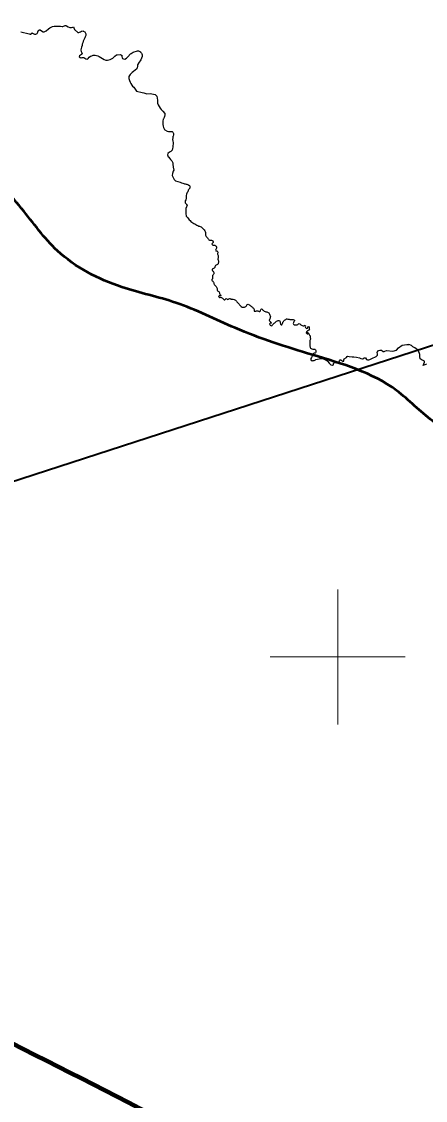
# Model space of a CAD drawing. Extents: x -1643653 to 4543381, y 1624270 to 13878484.
# Drawn here: x 645322 to 651297, y 8968437 to 8984403 of the extents above; entities that cross this region are included whole.
import ezdxf

# ---------------------------------------------------------------- set-up
doc = ezdxf.new("R2010")
doc.units = 0
doc.header["$LTSCALE"] = 200
for name, color, linetype, lineweight in [('12', 7, 'Continuous', 25), ('2', 7, 'Continuous', 13), ('24', 7, 'Continuous', 25), ('27', 7, 'Continuous', 13), ('28', 7, 'Continuous', 53), ('60', 7, 'Continuous', 13), ('9', 7, 'Continuous', 90)]:
    doc.layers.add(name, color=color, linetype=linetype, lineweight=lineweight)

msp = doc.modelspace()

# ---------------------------------------------------------------- linework, layer by layer
at = {"layer": '12', "lineweight": 40}
msp.add_line((636526.5, 8974783.6), (662912, 8983353), dxfattribs=at)
at = {"layer": '2'}
for p, q in [((650000, 8974000), (650000, 8976000)), ((649000, 8975000), (651000, 8975000))]:
    msp.add_line(p, q, dxfattribs=at)
at = {"layer": '24'}
for p, q in [((648231.3, 8980917.5), (648228.7, 8980914.7)), ((648988.6, 8979995.5), (648988.8, 8979995.1))]:
    msp.add_line(p, q, dxfattribs=at)
for points in [[(645312.4, 8984251.8), (645435.1, 8984220.4), (645450.8, 8984217.4), (645454.7, 8984218.6), (645473, 8984232.8), (645474.4, 8984237.7), (645513, 8984217.7), (645534.3, 8984215.3), (645552.1, 8984228.2), (645561.4, 8984244.2), (645563.4, 8984257.6), (645571, 8984266.9), (645573.8, 8984274.1), (645582.1, 8984275.2), (645588.9, 8984280.3), (645595.8, 8984280.6), (645617.2, 8984264.5), (645643.7, 8984251.2), (645657.8, 8984251.3), (645685.7, 8984265.8), (645720.8, 8984294.7), (645739.3, 8984311.6), (645757.9, 8984321.9), (645781.4, 8984331.5), (645806.7, 8984335.8), (645852, 8984333.8), (645898.3, 8984333.7), (645921.8, 8984328.7), (645932, 8984328.5), (645966, 8984344.7), (645976.9, 8984346.4), (645987.8, 8984340.9), (646010.2, 8984326), (646036.9, 8984314.5), (646055.1, 8984312.7), (646060.6, 8984315.8), (646079.4, 8984322.4), (646090.5, 8984322.5), (646097, 8984312.2), (646105.3, 8984283.1), (646157.1, 8984243.2), (646170.2, 8984242.8), (646179.3, 8984244.7), (646193.2, 8984252.7), (646210.9, 8984260.5), (646231.3, 8984263.8), (646234.4, 8984263.1), (646256, 8984249.2), (646271.1, 8984222.9), (646271.2, 8984198.1), (646264.8, 8984175), (646256.7, 8984163.4), (646252.5, 8984152.3), (646232.4, 8984111.9), (646228.6, 8984089.8), (646221.2, 8984067.5), (646217.8, 8984047), (646208.5, 8984025.5), (646201.6, 8984002.4), (646197.2, 8983982.5), (646199.9, 8983977.5), (646203.5, 8983960.5), (646214.4, 8983938.6), (646218.5, 8983926.6), (646208.4, 8983916.5), (646177.6, 8983897.5), (646174.8, 8983879.2), (646187.6, 8983870.2), (646196.7, 8983867.3), (646206, 8983867.2), (646221.1, 8983872.7), (646226.9, 8983872.9), (646242.3, 8983868.7), (646272.1, 8983849.4), (646291.4, 8983848.2), (646301.4, 8983851.2), (646309, 8983856.7), (646323, 8983874.5), (646341.7, 8983889.2), (646361.2, 8983898), (646382.2, 8983904.2), (646413.2, 8983905.6), (646451.9, 8983895.7), (646472.7, 8983885.2), (646519.1, 8983855.8)], [(646519.1, 8983855.8), (646546.1, 8983841.4), (646567, 8983833.1), (646567, 8983833.1), (646591.3, 8983832), (646614, 8983835.1), (646634.6, 8983841.3), (646672.4, 8983861), (646688.3, 8983876.2), (646701.9, 8983892.7), (646724.9, 8983908.9), (646738.8, 8983912.3), (646784.9, 8983915.3), (646798.6, 8983907.2), (646805.2, 8983905.1), (646806.8, 8983887.7), (646810.7, 8983866.8), (646817.1, 8983856), (646829.3, 8983849.1), (646849.6, 8983845.1), (646875.1, 8983861.9), (646890.1, 8983875.8), (646892.4, 8983881.3), (646932.6, 8983927.2), (646943.2, 8983931.8), (646974, 8983950.1), (647038.5, 8983968.8), (647050.2, 8983969.6), (647060.8, 8983966.7), (647080.6, 8983954.3), (647082, 8983950.3), (647096.9, 8983932.9), (647101.9, 8983923.7), (647105.1, 8983909.8), (647105.2, 8983888.2), (647098.7, 8983862.9), (647087.7, 8983838.9), (647076.3, 8983820.1), (647061, 8983799.9), (647039.4, 8983762.7), (647037.2, 8983738.1), (647032.6, 8983720.3), (647026.6, 8983711.4), (647025.4, 8983705.1), (646979.3, 8983662.9), (646957.7, 8983648.9), (646930.3, 8983620.4), (646911.7, 8983591.7), (646909.5, 8983579.6), (646909.4, 8983562.3), (646911.8, 8983546.1), (646921.6, 8983530), (646928.2, 8983506.6), (646940.1, 8983484.5), (646956, 8983460.1), (646965.7, 8983448.3), (646985.5, 8983432.6), (647022.8, 8983374.5), (647106.3, 8983355.6), (647129.1, 8983346.3), (647174.1, 8983335.9), (647224.7, 8983338.1), (647247.5, 8983335.5), (647300.4, 8983324.4)], [(647300.4, 8983324.4), (647324.8, 8983299), (647331.7, 8983241.7), (647331.2, 8983214.3), (647332.9, 8983195.6), (647340.9, 8983169.4), (647372.3, 8983121.6), (647387.9, 8983101.9), (647414.5, 8983075.1), (647439.6, 8983043.8), (647443.1, 8983034.1), (647442.2, 8983020.8), (647437, 8982998.2), (647432.6, 8982985.3), (647425.5, 8982974.5), (647423, 8982963.7), (647419.7, 8982960.3), (647413.6, 8982927.4), (647411.6, 8982879.5), (647415.7, 8982856.8), (647421.4, 8982834.7), (647430.9, 8982815.7), (647438.1, 8982807.4), (647440.3, 8982801.6), (647476.5, 8982779), (647493.8, 8982774.6), (647537, 8982777.5), (647548.6, 8982776.4), (647559, 8982764.7), (647568.4, 8982747.6), (647569.5, 8982725.5), (647565.7, 8982706.6), (647562.3, 8982701.7), (647558, 8982681.3), (647556, 8982658.6), (647558.1, 8982634.2), (647563.2, 8982612), (647561.1, 8982546.5), (647557.6, 8982522.1), (647551.3, 8982502.2), (647549, 8982498.2), (647530.1, 8982481.3), (647510.9, 8982468.3), (647488.2, 8982450.7), (647483.4, 8982430.9), (647492.6, 8982400.6), (647499.5, 8982395.8), (647511, 8982379.6), (647526.4, 8982362.7), (647543.9, 8982340.3), (647559.7, 8982311.4), (647560.3, 8982294.9), (647566.5, 8982250.4)], [(647566.5, 8982250.4), (647572.8, 8982205.8), (647564.3, 8982188.3), (647553, 8982155.5), (647552.7, 8982123.9), (647570.4, 8982087), (647578.3, 8982067.5), (647601.2, 8982045.6), (647670, 8982024.7)], [(647947.2, 8981375.2), (647950.3, 8981375.2), (647954.8, 8981375.3), (647966.8, 8981371.2), (647977.9, 8981365.1), (647988.8, 8981355.5), (647999.4, 8981346.2), (648008.8, 8981337.5), (648017.3, 8981327.6), (648026.2, 8981318.7), (648034.3, 8981306.3), (648039, 8981295.5), (648042.7, 8981281.9), (648042.8, 8981268.5), (648044.6, 8981255), (648045.1, 8981242.4), (648044.8, 8981239.5), (648047.8, 8981229.7), (648055, 8981220.2), (648063.9, 8981212.1), (648073.2, 8981201.7), (648080.2, 8981192.9), (648086.2, 8981184.3), (648094, 8981174.8), (648101.8, 8981166.7), (648112.6, 8981166.4), (648123.6, 8981166.5), (648134.6, 8981166.3), (648144.3, 8981162.4), (648153.3, 8981155.8), (648158.5, 8981145.2), (648157.9, 8981134.4), (648150.4, 8981127.1), (648142, 8981119.9), (648136.7, 8981110.4), (648144.6, 8981102.9), (648152.8, 8981096.2), (648163.3, 8981096), (648173.2, 8981095.2), (648184, 8981091.5), (648192.3, 8981086.2), (648199, 8981080), (648206.8, 8981068.6), (648207.9, 8981059.6), (648206.7, 8981051.7), (648201.5, 8981039.7), (648196.2, 8981030.7), (648192.3, 8981020.9), (648195.8, 8981011.1), (648206.7, 8981011.4), (648214.8, 8981009.9), (648222.3, 8981001), (648224.9, 8980990.2), (648225.5, 8980981.2), (648223, 8980969.6), (648222.8, 8980961.1), (648224, 8980949.3), (648229, 8980941.1), (648229.9, 8980933.5), (648230.6, 8980921.8), (648231.3, 8980917.5)], [(648228.7, 8980914.7), (648228.7, 8980903.2), (648226.8, 8980893.5), (648226.4, 8980886.2), (648230.5, 8980874.3), (648233.7, 8980863.2), (648235.1, 8980851.5), (648234.6, 8980839.1), (648232.9, 8980827.9), (648230.2, 8980816.5), (648222.2, 8980807.5), (648211.2, 8980803.2), (648202, 8980799.4), (648193, 8980792.2), (648186.7, 8980783.5), (648184.1, 8980773.5), (648179.5, 8980761.1), (648171.3, 8980755.1), (648159.8, 8980750.6), (648150.4, 8980746.1), (648143.3, 8980738.2), (648142.8, 8980726), (648148.2, 8980716.3), (648154.9, 8980708.1), (648161.8, 8980700.3), (648168.2, 8980691.2), (648171, 8980681.2), (648167.1, 8980671.3), (648161.1, 8980662.5), (648155.4, 8980652.9), (648147.8, 8980643.1), (648146.8, 8980632.7), (648147, 8980626.8), (648147.8, 8980616), (648148, 8980605.8), (648145.8, 8980595.3), (648139.7, 8980587.2), (648137.3, 8980576), (648142.8, 8980566.8), (648153.1, 8980563.1), (648158.3, 8980553.5), (648164.3, 8980545.1), (648167.2, 8980534.7), (648167.4, 8980524.1), (648170.7, 8980514.6), (648177.3, 8980506.5), (648184.2, 8980498.3), (648192, 8980490.2), (648199.8, 8980481.6), (648206.8, 8980472.6), (648210.7, 8980462.7), (648213.8, 8980452.8), (648215.6, 8980440.3), (648216.8, 8980428.4), (648222.1, 8980418.5), (648231.8, 8980414.6), (648241, 8980408.7), (648247, 8980400.7), (648251.1, 8980390.9), (648252.6, 8980379.1), (648257.6, 8980368.6), (648263.7, 8980357.8), (648268, 8980346.1), (648266.8, 8980345.5), (648256.4, 8980345.3)], [(648256.4, 8980345.3), (648244.3, 8980344.8), (648236.2, 8980335.9), (648241.8, 8980327.4), (648252.7, 8980320.5), (648262.5, 8980318.3), (648262.6, 8980321.9), (648273.4, 8980322), (648283.9, 8980314.9), (648293.2, 8980307.3), (648303.1, 8980299.7), (648311.1, 8980293.5), (648318.9, 8980285.9), (648330.5, 8980286.6), (648338.8, 8980295.1), (648348.1, 8980302.3), (648358.7, 8980297.3), (648369.8, 8980292.2), (648381.5, 8980293.6), (648390.7, 8980300.8), (648401.9, 8980304.8), (648412.9, 8980303.4), (648420.8, 8980297.2), (648430.5, 8980293), (648442.8, 8980296.2), (648453.6, 8980294.9), (648471.7, 8980287.4), (648475, 8980285.7), (648485.6, 8980278.9), (648495.2, 8980271.4), (648501.7, 8980263.7), (648507.8, 8980255.8), (648515.3, 8980245.8), (648524.6, 8980236.2), (648532.5, 8980230), (648542.2, 8980222.1), (648548.1, 8980211.2), (648555.4, 8980202), (648563.8, 8980194.3), (648573.3, 8980187.2)], [(648573.3, 8980187.2), (648586.3, 8980178.1), (648596.9, 8980175.3), (648608.8, 8980175.5), (648620.6, 8980176.5), (648630.5, 8980181.1), (648640.1, 8980187.3), (648648.3, 8980195.6), (648654.7, 8980206.9), (648662.1, 8980216.8), (648672.6, 8980222.4), (648682.3, 8980217.2), (648691.5, 8980211.1), (648701, 8980203.8), (648710.1, 8980197.5), (648719.6, 8980189.3), (648728.7, 8980182), (648736.5, 8980174.5), (648745.6, 8980167.4), (648752.4, 8980159.7), (648758.7, 8980151.3), (648761.8, 8980141.1), (648763, 8980129.7), (648765.3, 8980118.6), (648776.2, 8980117.8), (648787, 8980119), (648797.1, 8980120.2), (648807.2, 8980122.5), (648817, 8980124.5), (648827.3, 8980118), (648836.5, 8980112.3), (648847.9, 8980112.2), (648855.6, 8980120.8), (648859, 8980131.3), (648863.1, 8980141.5), (648870.1, 8980149.5), (648879.9, 8980145.9), (648888.9, 8980137.8), (648896.9, 8980130.5), (648905, 8980124), (648913.2, 8980118), (648924, 8980111.8), (648936.4, 8980108.2), (648948.7, 8980105.2), (648960.5, 8980101.8), (648971, 8980098.5), (648979.9, 8980091.4), (648985.1, 8980082.4), (648989, 8980071.4), (648994.6, 8980060.3), (649000.6, 8980051.8), (649003, 8980040.7), (649002.6, 8980028.3), (648999.2, 8980015.8), (648994, 8980004.6), (648988.6, 8979995.5)], [(648988.8, 8979995.1), (648988.6, 8979995.5), (648987.6, 8979979.4), (648993.3, 8979971), (649001.8, 8979962.5), (649009.2, 8979954.6), (649016.8, 8979948.1), (649018.5, 8979944.8), (649013.2, 8979941.7), (649003.3, 8979939.8), (649001.2, 8979938.5), (648992.8, 8979929.4), (648995, 8979919.6), (648999.6, 8979910.5), (649001.8, 8979908.6)], [(649200.9, 8979974.2), (649211.5, 8979981.8), (649223.2, 8979987.8), (649230.8, 8979994.4), (649238.7, 8980002.5), (649248.8, 8980003.2), (649260.6, 8980000.8), (649270.4, 8979998.9), (649281.3, 8979996.8), (649292.7, 8979995), (649303.9, 8979994.2), (649315.8, 8979993.9), (649327.9, 8979993), (649340.6, 8979992), (649351.1, 8979989.9), (649361.7, 8979983.4), (649362.4, 8979973.4), (649353.1, 8979966.4), (649346.3, 8979956.7), (649343.2, 8979945.9), (649342.2, 8979933.9), (649343.9, 8979922.8), (649353.2, 8979916.3), (649366.4, 8979914), (649376.4, 8979913.9), (649389.2, 8979914.6), (649400.6, 8979914.4), (649409.8, 8979920.8), (649417.2, 8979929.7), (649427, 8979933.4), (649438.1, 8979932), (649444.2, 8979922.6), (649454, 8979916.3), (649465.2, 8979910.6), (649476.1, 8979905.1), (649486.7, 8979900.2), (649496.8, 8979900.3), (649506.7, 8979903.7), (649517.5, 8979908.3), (649521, 8979898.7), (649519.7, 8979886.5), (649523.2, 8979876), (649531.8, 8979867.9), (649542.6, 8979863.1), (649554.1, 8979866.5), (649558.3, 8979876.2), (649556.2, 8979887.8), (649565.8, 8979892.2), (649575.1, 8979885), (649577.4, 8979873.8), (649575.5, 8979863.1), (649577, 8979852.4), (649582.9, 8979842.8), (649573.5, 8979835.2), (649563.8, 8979830.9), (649554, 8979824.3), (649545, 8979817.8), (649536.6, 8979810.5), (649534.2, 8979799.8), (649537.1, 8979789.2), (649546.2, 8979780.8), (649556.6, 8979779.3), (649548.4, 8979785.6), (649540.3, 8979793), (649543.2, 8979803.3), (649552.8, 8979810.3), (649555.9, 8979800.5), (649561.8, 8979792.3), (649570.6, 8979786.8), (649568.1, 8979776.8), (649576, 8979769.7), (649582.1, 8979761.4), (649589.8, 8979754.4), (649592.8, 8979744.6), (649590.7, 8979734.8), (649591, 8979723.2), (649595.1, 8979713.3), (649594.7, 8979701.8), (649590.6, 8979691.8), (649589.2, 8979681.8), (649587.1, 8979671.9), (649585.3, 8979659), (649585.9, 8979648.3), (649587.3, 8979635.2), (649585.7, 8979624.4), (649586.2, 8979611.5), (649588.9, 8979599.6), (649592, 8979587.6), (649594.4, 8979578.1), (649598.9, 8979568.4), (649608, 8979562.8), (649617.9, 8979558.2), (649629.6, 8979554.5), (649630.9, 8979554.8), (649640.9, 8979555.6), (649652.2, 8979556.5), (649661.9, 8979553.5), (649670.1, 8979545.2), (649677.1, 8979535.4), (649677.7, 8979523), (649677.6, 8979522.6)], [(649001.8, 8979908.6), (649009.5, 8979902.8), (649020.2, 8979900.3), (649030.1, 8979906.9), (649037.3, 8979915), (649045.3, 8979923.1), (649053.7, 8979932.5), (649061.1, 8979939.4), (649069.1, 8979946.7), (649077.8, 8979956), (649086.8, 8979963.2), (649096.2, 8979967.7), (649107, 8979972), (649117.9, 8979976.9), (649128.5, 8979980.9), (649140.6, 8979979.8), (649145.3, 8979968.4), (649147.4, 8979957.5), (649149.9, 8979946.7), (649151.8, 8979936.2), (649154.8, 8979924.8), (649161.3, 8979915.1), (649171.6, 8979915.3), (649179.9, 8979923.5), (649183.2, 8979934.5), (649186.2, 8979945.8), (649190.2, 8979956), (649195.8, 8979965.1), (649200.9, 8979974.2)], [(649677.6, 8979522.6), (649675.5, 8979512.4), (649673, 8979502.2), (649664.1, 8979495.6), (649651.3, 8979494.8), (649641.6, 8979489.4), (649636.6, 8979478.5), (649632.5, 8979469), (649627.9, 8979459.7), (649622.9, 8979451), (649616.1, 8979441), (649609.6, 8979430.4), (649604, 8979418.8), (649601.7, 8979408), (649600.7, 8979397), (649607.8, 8979388.2), (649618, 8979384.8), (649628.1, 8979384.2), (649638.9, 8979385.7), (649649.2, 8979388.6), (649661.1, 8979394.1)], [(650376.3, 8979413.4), (650393.2, 8979428.4), (650407.3, 8979427.7), (650410.7, 8979425.7), (650426.9, 8979403.9), (650430.8, 8979400.6), (650442.6, 8979399), (650460.4, 8979399.1), (650474.7, 8979403.5), (650502.8, 8979418.9), (650567, 8979447.9), (650587.9, 8979463.8), (650588.8, 8979484.8), (650584, 8979507.4), (650584.2, 8979511.4), (650586.6, 8979517.3), (650605.6, 8979533.1), (650625.3, 8979538), (650647.9, 8979540.9), (650674.6, 8979522.7), (650688.9, 8979522.5), (650698.9, 8979527.6), (650721.5, 8979534.2), (650814.7, 8979525.4), (650871.7, 8979541.1), (650899.2, 8979576.5), (650954.1, 8979611.8), (651020.9, 8979623.6), (651050.4, 8979621.7)], [(651216, 8979477.9), (651209.6, 8979492.1), (651201.6, 8979515.6), (651189.8, 8979547), (651161.6, 8979561.9), (651141.1, 8979576.4), (651111.2, 8979590.2), (651091.6, 8979607.9), (651050.4, 8979621.7)], [(649661.1, 8979394.1), (649671.4, 8979398.6), (649676.2, 8979401.4)], [(649676.2, 8979401.4), (649724.1, 8979409.5), (649746.4, 8979415.9), (649766.9, 8979415.9), (649784.3, 8979412.5), (649812.6, 8979402.6), (649836.7, 8979386.9), (649854.6, 8979369.9), (649873.6, 8979348), (649899, 8979324.8), (649922.9, 8979317.6), (649929.5, 8979318), (649936.1, 8979325.1), (649936.7, 8979327.6), (649935.1, 8979338.5), (649936.1, 8979344.8), (649946.9, 8979354.8), (649964.3, 8979358.9), (649972.7, 8979359.3), (649975.3, 8979358.3), (649980.1, 8979353.3), (649989.6, 8979353.1), (650011.3, 8979359.9), (650021.6, 8979366.4), (650025.3, 8979383.4), (650034.3, 8979398.4), (650046.7, 8979397.1), (650057.5, 8979386.8), (650065.9, 8979383.2), (650074.1, 8979373.9), (650088.7, 8979379.2), (650090.1, 8979381.3), (650091.4, 8979396.4), (650095.1, 8979410.9), (650128.9, 8979432.8), (650138.5, 8979446.7), (650146.3, 8979449), (650170.2, 8979448), (650214.3, 8979441.8), (650236.5, 8979441.6), (650277.7, 8979437.4), (650320.5, 8979425.8), (650342.7, 8979417.2), (650364.8, 8979412.9), (650376.3, 8979413.4)], [(651313.5, 8979332.8), (651266.4, 8979311.2), (651284.1, 8979364.3), (651282.1, 8979378), (651264.4, 8979387.8), (651248.7, 8979391.8), (651221.2, 8979409.5), (651215.3, 8979448.7), (651216, 8979477.9)]]:
    msp.add_lwpolyline(points, dxfattribs=at)
msp.add_spline([(647670, 8982024.7), (647690.8, 8982018.7), (647722.2, 8982006.6), (647767.4, 8981995.6), (647796.7, 8981982.3), (647812.1, 8981965.5), (647812.7, 8981948.6), (647803.8, 8981927.3), (647789.3, 8981909.6), (647780.7, 8981885.3), (647773.6, 8981875.3), (647761.1, 8981849.6), (647759.6, 8981806.7), (647750.7, 8981766.8), (647740.4, 8981737.2), (647755.2, 8981706.2), (647769.9, 8981682.5), (647762.5, 8981658.8), (647750.7, 8981617.5), (647752.2, 8981567.2), (647755.2, 8981534.7), (647781.8, 8981497.7), (647826.1, 8981446), (647885.2, 8981407.5), (647947.2, 8981375.2)], degree=3, dxfattribs=at)
at = {"layer": '27'}
msp.add_spline([(644540.6, 8982372.7), (644675.9, 8982274.9), (645321.7, 8981636.4), (645853, 8981011.1), (646805.1, 8980473.1), (647606.1, 8980240.8), (648482.7, 8979868.5), (649626.6, 8979469.5), (650871.6, 8978943), (651404, 8978495.7), (652521.8, 8977995.2), (653308.2, 8977445.1), (653712.6, 8976883.9), (654308.9, 8976487.2), (655070.4, 8976039), (655983.7, 8975399.4)], degree=3, dxfattribs=at)
at = {"layer": '28'}
msp.add_spline([(655983.7, 8975399.4), (655070.4, 8976039), (654308.9, 8976487.2), (653712.6, 8976883.9), (653308.2, 8977445.1), (652521.8, 8977995.2), (651404, 8978495.7), (650871.6, 8978943), (649626.6, 8979469.5), (648482.7, 8979868.5), (647606.1, 8980240.8), (646805.1, 8980473.1), (645853, 8981011.1), (645321.7, 8981636.4), (644675.9, 8982274.9), (644540.6, 8982372.7)], degree=3, dxfattribs=at)
at = {"layer": '60', "lineweight": 25}
msp.add_spline([(814781, 9009175.5), (814787.2, 9009173.4), (814796.9, 9009173.4), (814799.4, 9009172.4), (814805.1, 9009174.5), (814805.6, 9009176.5), (814811.7, 9009179.5), (814811.7, 9009179.5), (814801.5, 9009181), (814790.7, 9009181.5), (814784.1, 9009183.1), (814777.4, 9009185.1), (814778.4, 9009175.5)], degree=3, dxfattribs=at)
at = {"layer": '9'}
msp.add_spline([(637260.6, 8972975.8), (641524.5, 8971056.2), (652526.1, 8965412.7), (653164.3, 8965062.8), (670790.5, 8953770.1), (686194, 8943929.9), (696283.3, 8937647.1)], degree=3, dxfattribs=at)

doc.saveas('drawing.dxf')
